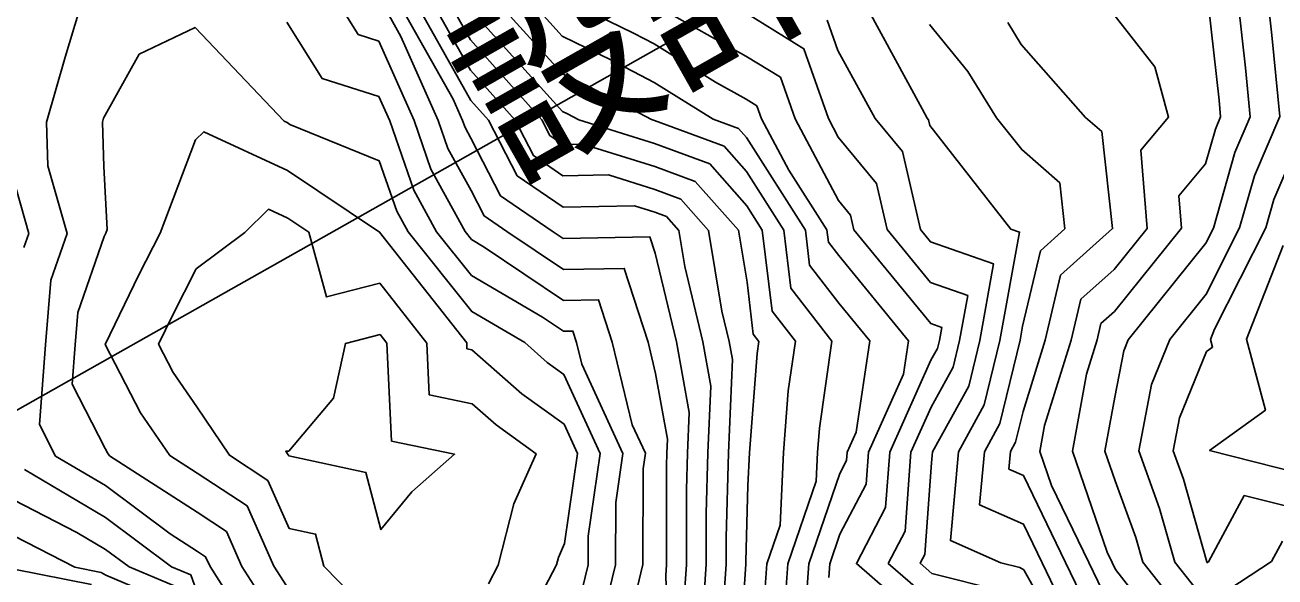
# Model space of a CAD drawing. Extents: x 42655 to 43811, y -141820 to -141156.
# Drawn here: x 42876.5 to 42945.7, y -141760.3 to -141729.7 of the extents above; entities that cross this region are included whole.
import ezdxf

# ---------------------------------------------------------------- set-up
doc = ezdxf.new("R2010")
doc.units = 0
for name, color, linetype in [('D-STR-HTXT', 7, 'Continuous'), ('ZE_HICN', 7, 'Continuous'), ('ZE_LWCN', 7, 'Continuous')]:
    doc.layers.add(name, color=color, linetype=linetype)

msp = doc.modelspace()

# ---------------------------------------------------------------- linework, layer by layer
at = {"layer": 'D-STR-HTXT'}
msp.add_line((43172.046, -141583.999), (42839.986, -141771.382), dxfattribs=at)
at = {"layer": 'ZE_HICN'}
for points in [[(42910.391, -141760.922), (42910.71, -141759.609), (42910.724, -141754.316), (42910.849, -141753.446), (42910.124, -141751.866), (42909.014, -141747.292), (42908.254, -141744.941), (42906.31, -141744.976), (42901.917, -141742.02), (42901.206, -141741.604), (42900.857, -141741.167), (42898.958, -141737.714), (42898.026, -141735.017), (42896.067, -141730.612), (42894.923, -141730.252), (42894.058, -141728.873)], [(42916.054, -141765.108), (42916.423, -141759.582), (42916.423, -141759.423), (42916.535, -141755.232), (42916.621, -141753.419), (42917.049, -141747.918), (42917.144, -141747.254), (42916.831, -141746.849), (42916.482, -141743.97), (42916.006, -141741.096), (42913.615, -141738.386), (42911.364, -141737.553), (42907.379, -141736.317), (42906.27, -141736.337), (42905.554, -141735.847), (42905.11, -141734.984), (42901.155, -141730.548), (42900.194, -141728.845)], [(42926.749, -141763.204), (42922.545, -141759.554), (42924.163, -141756.452), (42924.389, -141753.382), (42926.679, -141748.297), (42927.038, -141747.645), (42927.144, -141747.207), (42927.278, -141746.471), (42926.67, -141746.257), (42922.405, -141741.066), (42922.22, -141740.259), (42921.55, -141739.45), (42919.142, -141734.919), (42918.329, -141732.621), (42916.424, -141731.444), (42911.662, -141728.791)], [(42946.984, -141771.957), (42942.067, -141774.477), (42939.688, -141771.799), (42938.863, -141769.492), (42937.209, -141765.648), (42936.936, -141765.298), (42934.132, -141759.499), (42931.798, -141754.672), (42930.997, -141754.319), (42931.085, -141753.351), (42931.367, -141752.839), (42931.781, -141751.127), (42933.013, -141747.179), (42933.861, -141743.575), (42936.743, -141740.999), (42936.143, -141735.631), (42935.245, -141734.844), (42931.686, -141730.794), (42930.944, -141729.593)], [(42947.071, -141756.548), (42944.04, -141755.786), (42942.066, -141759.462), (42941.997, -141759.508), (42941.961, -141759.463), (42940.673, -141754.883), (42940.1, -141753.309), (42940.453, -141751.483), (42941.942, -141747.81), (42942.29, -141747.559), (42942.178, -141747.137), (42942.396, -141746.579), (42945.239, -141740.96), (42945.69, -141739.381), (42946.977, -141736.377)], [(42875.748, -141738.013), (42876.675, -141741.28), (42876.406, -141742.056)], [(42891.074, -141753.552), (42891.053, -141753.538), (42890.915, -141753.333), (42891.084, -141753.325), (42893.57, -141750.391), (42894.223, -141747.361), (42896.143, -141746.869), (42896.521, -141747.35), (42896.78, -141752.773), (42900.272, -141753.495), (42897.899, -141755.584), (42896.193, -141757.67), (42895.363, -141754.505), (42891.086, -141753.578), (42891.074, -141753.552)], [(42876.431, -141754.342), (42880.925, -141757.003), (42884.589, -141759.731), (42885.654, -141760.179), (42886.033, -141761.271)]]:
    msp.add_lwpolyline(points, dxfattribs=at)
at = {"layer": 'ZE_LWCN'}
for points in [[(42947.103, -141763.331), (42943.287, -141765.619), (42942.708, -141766.444), (42942.033, -141767.306), (42941.613, -141766.13), (42941.397, -141765.628), (42936.91, -141759.892), (42936.715, -141759.487), (42936.446, -141758.932), (42934.516, -141753.335), (42935.296, -141749.063), (42935.888, -141747.166), (42936.101, -141746.261), (42936.844, -141745.597), (42940.562, -141740.981), (42940.415, -141739.181), (42941.894, -141737.418), (42942.444, -141735.487), (42942.735, -141734.809), (42942.644, -141733.88), (42942.069, -141728.649)], [(42947.091, -141760.836), (42944.836, -141762.188), (42942.018, -141764.039), (42938.415, -141759.479), (42938.031, -141758.114), (42936.887, -141754.971), (42936.32, -141753.327), (42936.866, -141750.339), (42937.361, -141747.773), (42937.611, -141747.158), (42941.914, -141741.799), (42942.332, -141740.973), (42943.526, -141736.785), (42944.376, -141734.801), (42944.111, -141732.087), (42943.732, -141728.641)], [(42946.155, -141758.323), (42945.552, -141759.446), (42942.008, -141761.774), (42940.188, -141759.471), (42939.352, -141756.498), (42938.195, -141753.318), (42938.907, -141749.628), (42939.913, -141747.147), (42941.927, -141744.639), (42943.786, -141740.966), (42944.608, -141738.083), (42946.018, -141734.793), (42945.577, -141730.294), (42945.394, -141728.633)], [(42879.461, -141728.941), (42878.694, -141731.503), (42877.658, -141735.113), (42877.73, -141737.515), (42878.795, -141741.27), (42877.903, -141743.851), (42877.593, -141747.438), (42877.258, -141751.851), (42878.158, -141753.598), (42880.917, -141755.232), (42884.514, -141757.91), (42886.022, -141758.878), (42886.474, -141759.176), (42886.717, -141759.721), (42889.004, -141763.298)], [(42912.153, -141765.765), (42911.977, -141760.217), (42912.018, -141759.603), (42912.022, -141754.143), (42912.04, -141753.44), (42912.075, -141752.664), (42911.418, -141749.029), (42910.994, -141747.282), (42909.675, -141743.203), (42906.302, -141743.264), (42903.169, -141741.156), (42901.914, -141740.297), (42901.194, -141738.898), (42899.906, -141736.555), (42899.372, -141735.011), (42897.302, -141730.355), (42896.46, -141728.862)], [(42912.996, -141761.44), (42913.119, -141759.598), (42913.122, -141755.463), (42913.176, -141753.435), (42913.277, -141751.195), (42912.568, -141747.275), (42911.387, -141742.363), (42911.097, -141741.465), (42906.294, -141741.552), (42905.688, -141741.144), (42902.824, -141739.185), (42901.18, -141735.991), (42900.853, -141735.397), (42900.718, -141735.005), (42900.193, -141733.824), (42897.394, -141728.858)], [(42914.015, -141762.663), (42914.221, -141759.593), (42914.222, -141756.783), (42914.312, -141753.429), (42914.479, -141749.725), (42914.034, -141747.268), (42913.031, -141743.098), (42912.702, -141741.112), (42912.019, -141740.337), (42911.376, -141740.099), (42910.237, -141739.746), (42906.286, -141739.819), (42903.734, -141738.072), (42902.152, -141734.998), (42901.17, -141733.898), (42898.327, -141728.853)], [(42915.035, -141763.885), (42915.322, -141759.587), (42915.323, -141758.103), (42915.448, -141753.424), (42915.681, -141748.256), (42915.501, -141747.261), (42915.095, -141745.573), (42914.354, -141741.104), (42912.817, -141739.361), (42911.37, -141738.826), (42908.808, -141738.031), (42906.278, -141738.078), (42904.644, -141736.96), (42903.631, -141734.991), (42901.163, -141732.223), (42899.261, -141728.849)], [(42918.47, -141763.438), (42918.744, -141759.571), (42920.315, -141754.985), (42920.39, -141753.401), (42920.495, -141752.052), (42921.182, -141747.235), (42918.913, -141744.303), (42918.523, -141741.084), (42916.454, -141737.843), (42915.211, -141736.434), (42911.352, -141735.006), (42911.19, -141734.956), (42907.755, -141733.156), (42906.252, -141732.43), (42902.987, -141728.832)], [(42919.745, -141761.88), (42919.909, -141759.566), (42921.62, -141754.568), (42921.994, -141753.851), (42922.028, -141753.393), (42922.532, -141752.273), (42923.296, -141747.225), (42921.576, -141745.126), (42919.954, -141743.031), (42919.718, -141741.079), (42916.445, -141735.952), (42916.009, -141735.458), (42914.608, -141734.94), (42911.342, -141732.901), (42908.977, -141731.662), (42906.242, -141730.341), (42904.864, -141728.823)], [(42921.019, -141760.321), (42921.073, -141759.561), (42921.636, -141757.917), (42923.078, -141755.151), (42923.209, -141753.388), (42925.154, -141749.068), (42925.434, -141747.215), (42921.564, -141742.492), (42920.995, -141741.758), (42920.912, -141741.073), (42918.794, -141737.755), (42917.291, -141734.927), (42917.035, -141734.204), (42916.435, -141733.833), (42914.735, -141732.885), (42911.332, -141730.761), (42910.199, -141730.167), (42907.389, -141728.811)], [(42926.742, -141761.655), (42924.311, -141759.545), (42925.247, -141757.752), (42925.57, -141753.377), (42926.692, -141750.886), (42927.904, -141748.684), (42928.262, -141747.202), (42928.715, -141744.713), (42926.659, -141743.992), (42924.249, -141741.058), (42923.662, -141738.497), (42921.533, -141735.929), (42920.992, -141734.91), (42919.623, -141731.039), (42916.413, -141729.056)], [(42947.19, -141781.828), (42943.925, -141780.16), (42942.087, -141778.698), (42941.644, -141778.488), (42941.003, -141777.955), (42936.974, -141773.48), (42936.14, -141771.815), (42935.071, -141767.931), (42935.034, -141765.658), (42931.822, -141759.898), (42931.6, -141759.78), (42930.548, -141759.516), (42927.754, -141758.285), (42928.202, -141753.365), (42929.635, -141750.761), (42930.499, -141747.191), (42931.59, -141741.198), (42931.098, -141741.026), (42926.619, -141735.295), (42926.545, -141734.972), (42926.472, -141734.885), (42926.19, -141734.372), (42923.117, -141728.738)], [(42947.116, -141766.135), (42944.982, -141769.172), (42942.939, -141771.784), (42942.056, -141772.236), (42941.66, -141771.79), (42940.238, -141767.811), (42939.303, -141765.638), (42936.923, -141762.595), (42935.423, -141759.493), (42933.363, -141755.234), (42932.712, -141753.343), (42932.975, -141751.9), (42934.45, -141747.173), (42934.981, -141744.918), (42936.833, -141743.263), (42938.664, -141740.99), (42938.309, -141736.655), (42939.846, -141734.822), (42939.084, -141732.035), (42936.766, -141729.074)], [(42891.134, -141763.846), (42888.49, -141759.713), (42887.624, -141757.77), (42886.012, -141756.708), (42881.143, -141753.584), (42881.036, -141753.43), (42880.907, -141753.178), (42879.078, -141749.626), (42879.245, -141747.431), (42879.399, -141745.646), (42880.852, -141741.442), (42880.907, -141741.328), (42880.942, -141741.26), (42881.02, -141741.054), (42880.834, -141737.563), (42880.761, -141735.098), (42880.822, -141734.885), (42882.798, -141731.339), (42885.887, -141729.869), (42890.829, -141735.051), (42890.999, -141735.13), (42891.148, -141735.229), (42896.098, -141737.239), (42897.064, -141740.031), (42897.696, -141741.182), (42901.225, -141745.593), (42904.165, -141747.314), (42905.414, -141748.413), (42906.33, -141749.073), (42908.343, -141753.457), (42907.686, -141758.031), (42907.681, -141759.623), (42906.403, -141764.876)], [(42908.238, -141763.554), (42909.196, -141759.616), (42909.205, -141756.174), (42909.596, -141753.451), (42907.328, -141748.512), (42907.034, -141747.301), (42906.833, -141746.678), (42906.318, -141746.688), (42905.155, -141745.905), (42901.216, -141743.598), (42899.276, -141741.174), (42898.011, -141738.872), (42896.68, -141735.024), (42896.081, -141733.678), (42892.931, -141732.688), (42890.973, -141729.566)], [(42917.196, -141764.996), (42917.58, -141759.577), (42918.315, -141757.43), (42918.505, -141753.41), (42918.772, -141749.985), (42919.163, -141747.244), (42917.872, -141745.576), (42917.329, -141741.09), (42916.463, -141739.733), (42914.413, -141737.41), (42911.358, -141736.279), (42907.152, -141734.975), (42906.533, -141734.65), (42906.262, -141734.519), (42901.573, -141729.352)], [(42946.787, -141784.091), (42942.094, -141780.359), (42940.667, -141779.682), (42938.603, -141777.967), (42936.986, -141776.171), (42934.808, -141771.822), (42934.073, -141769.151), (42934.017, -141765.663), (42931.831, -141761.743), (42930.55, -141761.063), (42926.735, -141760.107), (42926.078, -141759.537), (42926.331, -141759.053), (42926.706, -141753.973), (42926.761, -141753.371), (42928.77, -141749.723), (42929.381, -141747.196), (42930.153, -141742.956), (42926.649, -141741.726), (42926.092, -141741.049), (42925.103, -141736.735), (42923.581, -141734.898), (42921.511, -141731.136), (42920.917, -141729.457)], [(42947.176, -141779.001), (42945.092, -141777.936), (42943.822, -141775.824), (42942.077, -141776.718), (42937.715, -141771.808), (42937.488, -141771.173), (42936.957, -141769.938), (42936.069, -141766.711), (42936.052, -141765.653), (42934.255, -141762.432), (42932.84, -141759.506), (42931.81, -141757.375), (42929.375, -141756.302), (42929.644, -141753.358), (42930.501, -141751.8), (42931.617, -141747.186), (42931.759, -141746.407), (42932.742, -141742.232), (42934.107, -141741.012), (42933.823, -141738.469), (42931.713, -141736.621), (42930.307, -141734.867), (42928.725, -141732.306), (42926.593, -141729.703)], [(42891.12, -141761.045), (42890.263, -141759.704), (42888.774, -141756.364), (42886.002, -141754.538), (42884.491, -141753.569), (42882.856, -141751.204), (42880.91, -141747.423), (42882.775, -141743.568), (42883.952, -141741.246), (42885.916, -141736.088), (42886.376, -141735.632), (42891.012, -141737.775), (42896.116, -141741.189), (42900.946, -141747.329), (42900.961, -141747.66), (42901.235, -141747.717), (42903.997, -141750.146), (42906.343, -141751.836), (42907.09, -141753.463), (42906.373, -141758.447), (42906.033, -141759.214), (42905.925, -141759.631), (42904.127, -141763.055)], [(42896.218, -141762.968), (42893.031, -141759.691), (42892.568, -141757.923), (42891.104, -141757.606), (42889.924, -141754.958), (42887.791, -141753.553), (42885.985, -141750.872), (42884.676, -141748.979), (42883.868, -141747.409), (42884.642, -141745.808), (42885.949, -141743.232), (42888.643, -141741.224), (42889.954, -141739.925), (42891.024, -141740.419), (42892.202, -141741.207), (42893.175, -141744.786), (42896.129, -141744.029), (42898.733, -141747.34), (42898.871, -141750.216), (42901.249, -141750.708), (42902.58, -141751.879), (42904.793, -141753.474), (42903.561, -141756.248), (42902.684, -141759.646), (42902.144, -141760.676)], [(42947.062, -141754.541), (42942.124, -141753.299), (42945.214, -141751.066), (42944.165, -141747.127), (42946.2, -141741.928)], [(42875.832, -141756.022), (42879.339, -141757.83), (42880.933, -141758.774), (42882.233, -141759.742), (42885.043, -141760.926)], [(42875.841, -141758.017), (42879.216, -141759.756), (42880.691, -141760.05), (42880.94, -141760.2), (42884.433, -141761.672)], [(42875.85, -141759.865), (42880.142, -141760.721)]]:
    msp.add_lwpolyline(points, dxfattribs=at)

# ---------------------------------------------------------------- texts
at = {"layer": 'D-STR-HTXT'}
msp.add_text('設計範囲\u3000L=1.25km', height=7.96621, rotation=29.51914, dxfattribs=at).set_placement((42903.353, -141738.355))

doc.saveas('drawing.dxf')
